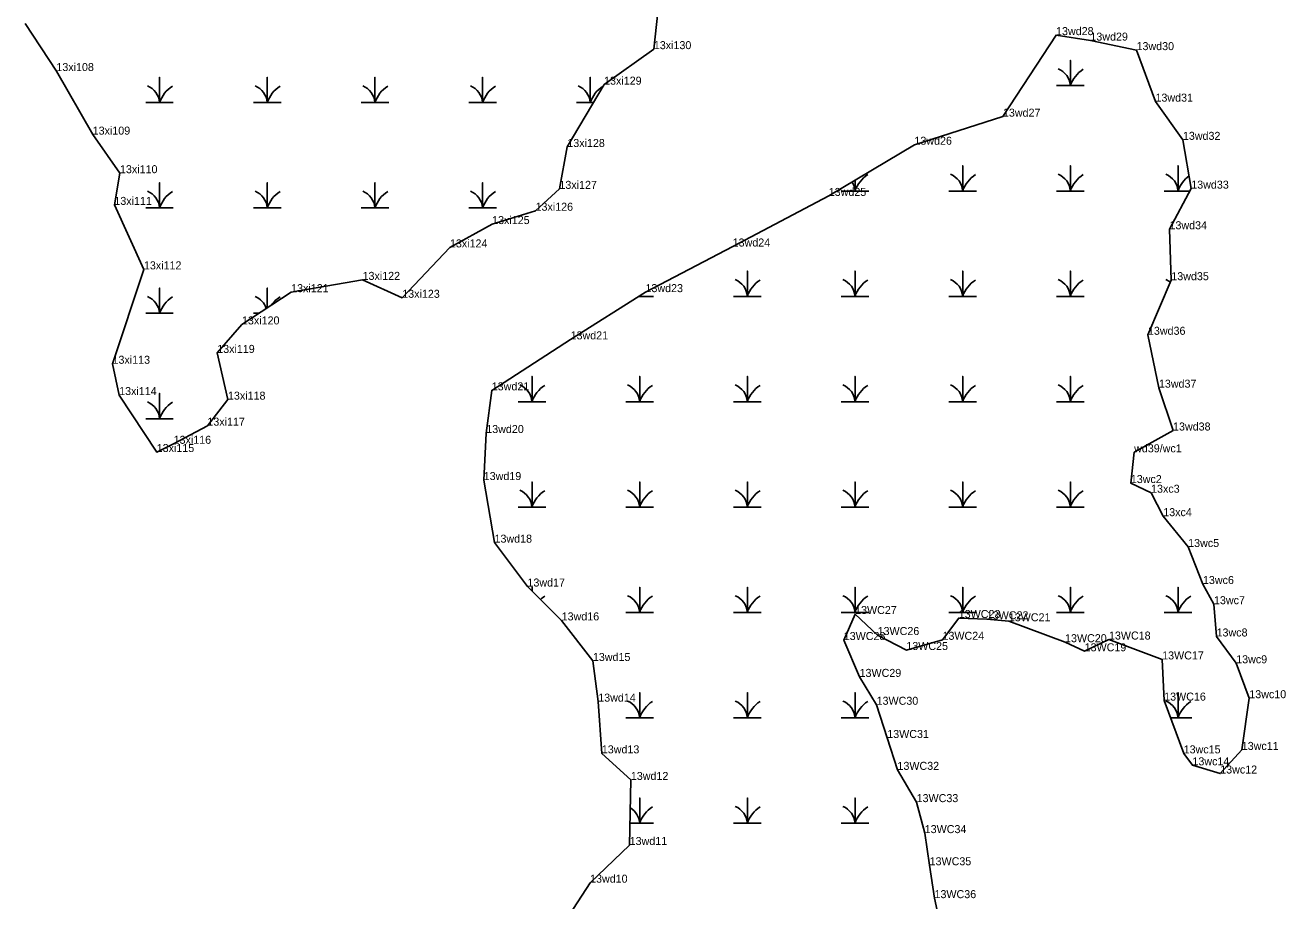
# Model space of a CAD drawing. Extents: x 2072529 to 2268796, y 436423 to 470397.
# Drawn here: x 2249757 to 2250544, y 445378 to 445925 of the extents above; entities that cross this region are included whole.
import ezdxf

# ---------------------------------------------------------------- set-up
doc = ezdxf.new("R2010")
doc.units = 0
for name, color, linetype in [('Exist Environmental Wetland Boundary', 7, 'Continuous'), ('Exist Environmental Wetland Boundary Cogo Comment', 7, 'Continuous'), ('Exist Environmental Wetland Boundary Cogo Point CELL', 7, 'Continuous'), ('Exist Hydro Swamp or Marsh', 7, 'Continuous')]:
    doc.layers.add(name, color=color, linetype=linetype)

msp = doc.modelspace()

# ---------------------------------------------------------------- linework, layer by layer
at = {"layer": 'Exist Environmental Wetland Boundary'}
for points in [[(2249756.96, 445926.08), (2249776.43, 445896.46), (2249799.1, 445856.76), (2249816.15, 445832.66), (2249812.64, 445812.87), (2249831.1, 445772.6), (2249811.49, 445713.66), (2249815.63, 445694.12), (2249839.1, 445658.54), (2249849.64, 445663.68), (2249870.75, 445675), (2249883.6, 445691.25), (2249876.88, 445720.43), (2249892.35, 445738.22), (2249923.05, 445758.37), (2249967.66, 445766.04), (2249992.45, 445754.85), (2250022.22, 445786.31), (2250048.59, 445800.89), (2250075.71, 445809.21), (2250090.61, 445822.89), (2250095.55, 445849.03), (2250118.52, 445887.96), (2250149.58, 445910.13), (2250154.33, 445954.77)], [(2250072.8, 445332.47), (2250109.77, 445389.59), (2250134.48, 445413.12), (2250135.23, 445453.75), (2250117.1, 445470.35), (2250114.87, 445502.67), (2250111.52, 445528.04), (2250092.01, 445553.38), (2250070.66, 445574.54), (2250050.08, 445601.94), (2250043.34, 445641.03), (2250044.93, 445670.4), (2250048.35, 445697.05), (2250097.6, 445728.88), (2250144.36, 445758.39), (2250198.83, 445786.89), (2250258.83, 445818.47), (2250312.34, 445850.44), (2250367.64, 445867.98), (2250400.81, 445918.89), (2250422.25, 445915.47), (2250451.07, 445909.52), (2250462.9, 445877.36), (2250480.03, 445853.49), (2250485.26, 445823.03), (2250471.66, 445797.66), (2250472.79, 445765.85), (2250458.2, 445731.76), (2250465.05, 445698.73), (2250473.88, 445671.98), (2250449.56, 445658.35), (2250447.5, 445639.15), (2250460.15, 445633.12), (2250467.76, 445618.48), (2250483.31, 445599.23), (2250492.55, 445576.11), (2250499.44, 445563.49), (2250501.07, 445543.35), (2250513.32, 445526.62), (2250521.5, 445504.8), (2250516.79, 445472.5), (2250503.34, 445457.76), (2250485.99, 445462.89), (2250480.51, 445470.34), (2250468.34, 445503.31), (2250467.08, 445529.01), (2250433.85, 445541.43), (2250418.66, 445534.09), (2250406.43, 445539.78), (2250371.29, 445552.83), (2250357.55, 445554.08), (2250340.03, 445554.88), (2250329.88, 445541.27), (2250307.29, 445534.9), (2250289.36, 445544.24), (2250275.3, 445557.38), (2250268.2, 445541.12), (2250278.09, 445518.1), (2250288.72, 445500.7), (2250295.38, 445479.96), (2250301.75, 445460.06), (2250313.72, 445439.9), (2250318.78, 445420.55), (2250321.83, 445400.47), (2250324.88, 445379.93), (2250329.29, 445359.7)]]:
    msp.add_lwpolyline(points, dxfattribs=at)
at = {"layer": 'Exist Environmental Wetland Boundary Cogo Point CELL'}
for p, q in [((2250400.81, 445918.89), (2250400.81, 445918.89)), ((2250422.25, 445915.47), (2250422.25, 445915.47)), ((2250149.58, 445910.13), (2250149.58, 445910.13)), ((2250451.07, 445909.52), (2250451.07, 445909.52)), ((2249776.43, 445896.46), (2249776.43, 445896.46)), ((2250118.52, 445887.96), (2250118.52, 445887.96)), ((2250462.9, 445877.36), (2250462.9, 445877.36)), ((2250367.64, 445867.98), (2250367.64, 445867.98)), ((2249799.1, 445856.76), (2249799.1, 445856.76)), ((2250312.34, 445850.44), (2250312.34, 445850.44)), ((2250480.03, 445853.49), (2250480.03, 445853.49)), ((2250095.55, 445849.03), (2250095.55, 445849.03)), ((2249816.15, 445832.66), (2249816.15, 445832.66)), ((2250090.61, 445822.89), (2250090.61, 445822.89)), ((2250485.26, 445823.03), (2250485.26, 445823.03)), ((2249812.64, 445812.87), (2249812.64, 445812.87)), ((2250258.83, 445818.47), (2250258.83, 445818.47)), ((2250075.71, 445809.21), (2250075.71, 445809.21)), ((2250048.59, 445800.89), (2250048.59, 445800.89)), ((2250471.66, 445797.66), (2250471.66, 445797.66)), ((2250022.22, 445786.31), (2250022.22, 445786.31)), ((2250198.83, 445786.89), (2250198.83, 445786.89)), ((2249831.1, 445772.6), (2249831.1, 445772.6)), ((2249967.66, 445766.04), (2249967.66, 445766.04)), ((2250472.79, 445765.85), (2250472.79, 445765.85)), ((2249923.05, 445758.37), (2249923.05, 445758.37)), ((2250144.36, 445758.39), (2250144.36, 445758.39)), ((2249992.45, 445754.85), (2249992.45, 445754.85)), ((2249892.35, 445738.22), (2249892.35, 445738.22)), ((2250097.6, 445728.88), (2250097.6, 445728.88)), ((2250458.2, 445731.76), (2250458.2, 445731.76)), ((2249876.88, 445720.43), (2249876.88, 445720.43)), ((2249811.49, 445713.66), (2249811.49, 445713.66)), ((2249815.63, 445694.12), (2249815.63, 445694.12)), ((2250048.35, 445697.05), (2250048.35, 445697.05)), ((2250465.05, 445698.73), (2250465.05, 445698.73)), ((2249883.6, 445691.25), (2249883.6, 445691.25)), ((2249870.75, 445675), (2249870.75, 445675)), ((2250044.93, 445670.4), (2250044.93, 445670.4)), ((2250473.88, 445671.98), (2250473.88, 445671.98)), ((2249849.64, 445663.68), (2249849.64, 445663.68)), ((2249839.1, 445658.54), (2249839.1, 445658.54)), ((2250449.56, 445658.35), (2250449.56, 445658.35)), ((2250043.34, 445641.03), (2250043.34, 445641.03)), ((2250447.5, 445639.15), (2250447.5, 445639.15)), ((2250460.15, 445633.12), (2250460.15, 445633.12)), ((2250467.76, 445618.48), (2250467.76, 445618.48)), ((2250050.08, 445601.94), (2250050.08, 445601.94)), ((2250483.31, 445599.23), (2250483.31, 445599.23)), ((2250070.66, 445574.54), (2250070.66, 445574.54)), ((2250492.55, 445576.11), (2250492.55, 445576.11)), ((2250499.44, 445563.49), (2250499.44, 445563.49)), ((2250092.01, 445553.38), (2250092.01, 445553.38)), ((2250275.3, 445557.38), (2250275.3, 445557.38)), ((2250340.03, 445554.88), (2250340.03, 445554.88)), ((2250357.55, 445554.08), (2250357.55, 445554.08)), ((2250371.29, 445552.83), (2250371.29, 445552.83)), ((2250289.36, 445544.24), (2250289.36, 445544.24)), ((2250501.07, 445543.35), (2250501.07, 445543.35)), ((2250268.2, 445541.12), (2250268.2, 445541.12)), ((2250329.88, 445541.27), (2250329.88, 445541.27)), ((2250406.43, 445539.78), (2250406.43, 445539.78)), ((2250433.85, 445541.43), (2250433.85, 445541.43)), ((2250111.52, 445528.04), (2250111.52, 445528.04)), ((2250307.29, 445534.9), (2250307.29, 445534.9)), ((2250418.66, 445534.09), (2250418.66, 445534.09)), ((2250467.08, 445529.01), (2250467.08, 445529.01)), ((2250513.32, 445526.62), (2250513.32, 445526.62)), ((2250278.09, 445518.1), (2250278.09, 445518.1)), ((2250521.5, 445504.8), (2250521.5, 445504.8)), ((2250114.87, 445502.67), (2250114.87, 445502.67)), ((2250288.72, 445500.7), (2250288.72, 445500.7)), ((2250468.34, 445503.31), (2250468.34, 445503.31)), ((2250295.38, 445479.96), (2250295.38, 445479.96)), ((2250516.79, 445472.5), (2250516.79, 445472.5)), ((2250117.1, 445470.35), (2250117.1, 445470.35)), ((2250480.51, 445470.34), (2250480.51, 445470.34)), ((2250301.75, 445460.06), (2250301.75, 445460.06)), ((2250485.99, 445462.89), (2250485.99, 445462.89)), ((2250503.34, 445457.76), (2250503.34, 445457.76)), ((2250135.23, 445453.75), (2250135.23, 445453.75)), ((2250313.72, 445439.9), (2250313.72, 445439.9)), ((2250318.78, 445420.55), (2250318.78, 445420.55)), ((2250134.48, 445413.12), (2250134.48, 445413.12)), ((2250321.83, 445400.47), (2250321.83, 445400.47)), ((2250109.77, 445389.59), (2250109.77, 445389.59)), ((2250324.88, 445379.93), (2250324.88, 445379.93))]:
    msp.add_line(p, q, dxfattribs=at)
at = {"layer": 'Exist Hydro Swamp or Marsh'}
for points in [[(2250401.14, 445887.34), (2250409.74, 445887.34), (2250409.74, 445903.12), (2250409.74, 445887.34), (2250418.34, 445887.34)], [(2249832.26, 445876.77), (2249840.86, 445876.77), (2249840.86, 445892.55), (2249840.86, 445876.77), (2249849.47, 445876.77)], [(2249899.51, 445876.77), (2249908.11, 445876.77), (2249908.11, 445892.55), (2249908.11, 445876.77), (2249916.72, 445876.77)], [(2249966.76, 445876.77), (2249975.36, 445876.77), (2249975.36, 445892.55), (2249975.36, 445876.77), (2249983.97, 445876.77)], [(2250034.01, 445876.77), (2250042.61, 445876.77), (2250042.61, 445892.55), (2250042.61, 445876.77), (2250051.22, 445876.77)], [(2250101.26, 445876.77), (2250109.86, 445876.77), (2250109.86, 445892.55), (2250109.86, 445876.77), (2250111.92, 445876.77)], [(2250333.89, 445821.54), (2250342.49, 445821.54), (2250342.49, 445837.32), (2250342.49, 445821.54), (2250351.09, 445821.54)], [(2250401.14, 445821.54), (2250409.74, 445821.54), (2250409.74, 445837.32), (2250409.74, 445821.54), (2250418.34, 445821.54)], [(2250468.39, 445821.54), (2250476.99, 445821.54), (2250476.99, 445837.32), (2250476.99, 445821.54), (2250484.46, 445821.54)], [(2249832.26, 445810.97), (2249840.86, 445810.97), (2249840.86, 445826.75), (2249840.86, 445810.97), (2249849.47, 445810.97)], [(2249899.51, 445810.97), (2249908.11, 445810.97), (2249908.11, 445826.75), (2249908.11, 445810.97), (2249916.72, 445810.97)], [(2249966.76, 445810.97), (2249975.36, 445810.97), (2249975.36, 445826.75), (2249975.36, 445810.97), (2249983.97, 445810.97)], [(2250034.01, 445810.97), (2250042.61, 445810.97), (2250042.61, 445826.75), (2250042.61, 445810.97), (2250051.22, 445810.97)], [(2250266.64, 445821.54), (2250275.24, 445821.54), (2250275.24, 445828.27)], [(2250275.24, 445828.27), (2250275.24, 445821.54), (2250283.84, 445821.54)], [(2250199.39, 445755.74), (2250207.99, 445755.74), (2250207.99, 445771.52), (2250207.99, 445755.74), (2250216.59, 445755.74)], [(2250266.64, 445755.74), (2250275.24, 445755.74), (2250275.24, 445771.52), (2250275.24, 445755.74), (2250283.84, 445755.74)], [(2250333.89, 445755.74), (2250342.49, 445755.74), (2250342.49, 445771.52), (2250342.49, 445755.74), (2250351.09, 445755.74)], [(2250401.14, 445755.74), (2250409.74, 445755.74), (2250409.74, 445771.52), (2250409.74, 445755.74), (2250418.34, 445755.74)], [(2249832.26, 445745.17), (2249840.86, 445745.17), (2249840.86, 445760.95), (2249840.86, 445745.17), (2249849.47, 445745.17)], [(2249908.11, 445748.57), (2249908.11, 445760.95), (2249908.11, 445748.57)], [(2250140.17, 445755.74), (2250140.74, 445755.74), (2250140.74, 445756.1)], [(2250140.74, 445756.1), (2250140.74, 445755.74), (2250149.34, 445755.74)], [(2250468.39, 445755.74), (2250468.46, 445755.74)], [(2249899.51, 445745.17), (2249902.93, 445745.17)], [(2250064.89, 445689.94), (2250073.49, 445689.94), (2250073.49, 445705.72), (2250073.49, 445689.94), (2250082.09, 445689.94)], [(2250132.14, 445689.94), (2250140.74, 445689.94), (2250140.74, 445705.72), (2250140.74, 445689.94), (2250149.34, 445689.94)], [(2250199.39, 445689.94), (2250207.99, 445689.94), (2250207.99, 445705.72), (2250207.99, 445689.94), (2250216.59, 445689.94)], [(2250266.64, 445689.94), (2250275.24, 445689.94), (2250275.24, 445705.72), (2250275.24, 445689.94), (2250283.84, 445689.94)], [(2250333.89, 445689.94), (2250342.49, 445689.94), (2250342.49, 445705.72), (2250342.49, 445689.94), (2250351.09, 445689.94)], [(2250401.14, 445689.94), (2250409.74, 445689.94), (2250409.74, 445705.72), (2250409.74, 445689.94), (2250418.34, 445689.94)], [(2249832.26, 445679.37), (2249840.86, 445679.37), (2249840.86, 445695.15), (2249840.86, 445679.37), (2249849.47, 445679.37)], [(2250064.89, 445624.14), (2250073.49, 445624.14), (2250073.49, 445639.92), (2250073.49, 445624.14), (2250082.09, 445624.14)], [(2250132.14, 445624.14), (2250140.74, 445624.14), (2250140.74, 445639.92), (2250140.74, 445624.14), (2250149.34, 445624.14)], [(2250199.39, 445624.14), (2250207.99, 445624.14), (2250207.99, 445639.92), (2250207.99, 445624.14), (2250216.59, 445624.14)], [(2250266.64, 445624.14), (2250275.24, 445624.14), (2250275.24, 445639.92), (2250275.24, 445624.14), (2250283.84, 445624.14)], [(2250333.89, 445624.14), (2250342.49, 445624.14), (2250342.49, 445639.92), (2250342.49, 445624.14), (2250351.09, 445624.14)], [(2250401.14, 445624.14), (2250409.74, 445624.14), (2250409.74, 445639.92), (2250409.74, 445624.14), (2250418.34, 445624.14)], [(2250073.49, 445571.74), (2250073.49, 445574.12), (2250073.49, 445571.74)], [(2250132.14, 445558.34), (2250140.74, 445558.34), (2250140.74, 445574.12), (2250140.74, 445558.34), (2250149.34, 445558.34)], [(2250199.39, 445558.34), (2250207.99, 445558.34), (2250207.99, 445574.12), (2250207.99, 445558.34), (2250216.59, 445558.34)], [(2250266.64, 445558.34), (2250275.24, 445558.34), (2250275.24, 445574.12), (2250275.24, 445558.34), (2250283.84, 445558.34)], [(2250333.89, 445558.34), (2250342.49, 445558.34), (2250342.49, 445574.12), (2250342.49, 445558.34), (2250351.09, 445558.34)], [(2250401.14, 445558.34), (2250409.74, 445558.34), (2250409.74, 445574.12), (2250409.74, 445558.34), (2250418.34, 445558.34)], [(2250468.39, 445558.34), (2250476.99, 445558.34), (2250476.99, 445574.12), (2250476.99, 445558.34), (2250485.59, 445558.34)], [(2250132.14, 445492.54), (2250140.74, 445492.54), (2250140.74, 445508.32), (2250140.74, 445492.54), (2250149.34, 445492.54)], [(2250199.39, 445492.54), (2250207.99, 445492.54), (2250207.99, 445508.32), (2250207.99, 445492.54), (2250216.59, 445492.54)], [(2250266.64, 445492.54), (2250275.24, 445492.54), (2250275.24, 445508.32), (2250275.24, 445492.54), (2250283.84, 445492.54)], [(2250472.32, 445492.54), (2250476.99, 445492.54), (2250476.99, 445508.32), (2250476.99, 445492.54), (2250485.59, 445492.54)], [(2250134.74, 445426.74), (2250140.74, 445426.74), (2250140.74, 445442.52), (2250140.74, 445426.74), (2250149.34, 445426.74)], [(2250199.39, 445426.74), (2250207.99, 445426.74), (2250207.99, 445442.52), (2250207.99, 445426.74), (2250216.59, 445426.74)], [(2250266.64, 445426.74), (2250275.24, 445426.74), (2250275.24, 445442.52), (2250275.24, 445426.74), (2250283.84, 445426.74)]]:
    msp.add_lwpolyline(points, dxfattribs=at)
for centre, radius, start, end in [((2250397.47, 445886.45), 12.3, 4.14034, 67.53497), ((2250427.98, 445881.28), 19.22, 122.12745, 161.62219), ((2249828.6, 445875.88), 12.3, 4.14034, 67.53497), ((2249859.11, 445870.7), 19.22, 122.12745, 161.62219), ((2249895.85, 445875.88), 12.3, 4.14034, 67.53497), ((2249926.36, 445870.7), 19.22, 122.12745, 161.62219), ((2249963.1, 445875.88), 12.3, 4.14034, 67.53497), ((2249993.61, 445870.7), 19.22, 122.12745, 161.62219), ((2250030.35, 445875.88), 12.3, 4.14034, 67.53497), ((2250060.86, 445870.7), 19.22, 122.12745, 161.62219), ((2250097.6, 445875.88), 12.3, 4.14034, 67.53497), ((2250128.11, 445870.7), 19.22, 122.12745, 161.62219), ((2250262.97, 445820.65), 12.3, 4.14034, 32.03408), ((2250293.48, 445815.48), 19.22, 122.12745, 161.62219), ((2250330.22, 445820.65), 12.3, 4.14034, 67.53497), ((2250360.73, 445815.48), 19.22, 122.12745, 161.62219), ((2250397.47, 445820.65), 12.3, 4.14034, 67.53497), ((2250427.98, 445815.48), 19.22, 122.12745, 161.62219), ((2250464.72, 445820.65), 12.3, 4.14034, 67.53497), ((2250495.23, 445815.48), 19.22, 126.16394, 161.62219), ((2249828.6, 445810.08), 12.3, 4.14034, 67.53497), ((2249859.11, 445804.9), 19.22, 122.12745, 161.62219), ((2249895.85, 445810.08), 12.3, 4.14034, 67.53497), ((2249926.36, 445804.9), 19.22, 122.12745, 161.62219), ((2249963.1, 445810.08), 12.3, 4.14034, 67.53497), ((2249993.61, 445804.9), 19.22, 122.12745, 161.62219), ((2250030.35, 445810.08), 12.3, 4.14034, 67.53497), ((2250060.86, 445804.9), 19.22, 122.12745, 161.62219), ((2250195.72, 445754.85), 12.3, 4.14034, 67.53497), ((2250226.23, 445749.68), 19.22, 122.12745, 161.62219), ((2250262.97, 445754.85), 12.3, 4.14034, 67.53497), ((2250293.48, 445749.68), 19.22, 122.12745, 161.62219), ((2250330.22, 445754.85), 12.3, 4.14034, 67.53497), ((2250360.73, 445749.68), 19.22, 122.12745, 161.62219), ((2250397.47, 445754.85), 12.3, 4.14034, 67.53497), ((2250427.98, 445749.68), 19.22, 122.12745, 161.62219), ((2250464.72, 445754.85), 12.3, 52.29865, 67.53497), ((2249828.6, 445744.28), 12.3, 4.14034, 67.53497), ((2249895.85, 445744.28), 12.3, 18.47054, 67.53497), ((2250128.47, 445754.85), 12.3, 4.14034, 5.74592), ((2250158.98, 445749.68), 19.22, 160.16044, 161.62219), ((2249859.11, 445739.1), 19.22, 122.12745, 161.62219), ((2249926.36, 445739.1), 19.22, 122.12745, 144.4852), ((2250061.22, 445689.05), 12.3, 4.14034, 67.53497), ((2250091.73, 445683.88), 19.22, 122.12745, 161.62219), ((2250128.47, 445689.05), 12.3, 4.14034, 67.53497), ((2250158.98, 445683.88), 19.22, 122.12745, 161.62219), ((2250195.72, 445689.05), 12.3, 4.14034, 67.53497), ((2250226.23, 445683.88), 19.22, 122.12745, 161.62219), ((2250262.97, 445689.05), 12.3, 4.14034, 67.53497), ((2250293.48, 445683.88), 19.22, 122.12745, 161.62219), ((2250330.22, 445689.05), 12.3, 4.14034, 67.53497), ((2250360.73, 445683.88), 19.22, 122.12745, 161.62219), ((2250397.47, 445689.05), 12.3, 4.14034, 67.53497), ((2250427.98, 445683.88), 19.22, 122.12745, 161.62219), ((2249828.6, 445678.48), 12.3, 4.14034, 67.53497), ((2249859.11, 445673.3), 19.22, 122.12745, 161.62219), ((2250061.22, 445623.25), 12.3, 4.14034, 67.53497), ((2250091.73, 445618.08), 19.22, 122.12745, 161.62219), ((2250128.47, 445623.25), 12.3, 4.14034, 67.53497), ((2250158.98, 445618.08), 19.22, 122.12745, 161.62219), ((2250195.72, 445623.25), 12.3, 4.14034, 67.53497), ((2250226.23, 445618.08), 19.22, 122.12745, 161.62219), ((2250262.97, 445623.25), 12.3, 4.14034, 67.53497), ((2250293.48, 445618.08), 19.22, 122.12745, 161.62219), ((2250330.22, 445623.25), 12.3, 4.14034, 67.53497), ((2250360.73, 445618.08), 19.22, 122.12745, 161.62219), ((2250397.47, 445623.25), 12.3, 4.14034, 67.53497), ((2250427.98, 445618.08), 19.22, 122.12745, 161.62219), ((2250091.73, 445552.28), 19.22, 122.12745, 132.33319), ((2250128.47, 445557.45), 12.3, 4.14034, 67.53497), ((2250158.98, 445552.28), 19.22, 122.12745, 161.62219), ((2250195.72, 445557.45), 12.3, 4.14034, 67.53497), ((2250226.23, 445552.28), 19.22, 122.12745, 161.62219), ((2250262.97, 445557.45), 12.3, 4.14034, 67.53497), ((2250293.48, 445552.28), 19.22, 122.12745, 161.62219), ((2250330.22, 445557.45), 12.3, 4.14034, 67.53497), ((2250360.73, 445552.28), 19.22, 122.12745, 161.62219), ((2250397.47, 445557.45), 12.3, 4.14034, 67.53497), ((2250427.98, 445552.28), 19.22, 122.12745, 161.62219), ((2250464.72, 445557.45), 12.3, 4.14034, 67.53497), ((2250495.23, 445552.28), 19.22, 122.12745, 161.62219), ((2250128.47, 445491.65), 12.3, 4.14034, 67.53497), ((2250158.98, 445486.48), 19.22, 122.12745, 161.62219), ((2250195.72, 445491.65), 12.3, 4.14034, 67.53497), ((2250226.23, 445486.48), 19.22, 122.12745, 161.62219), ((2250262.97, 445491.65), 12.3, 4.14034, 67.53497), ((2250293.48, 445486.48), 19.22, 122.12745, 161.62219), ((2250464.72, 445491.65), 12.3, 4.14034, 67.53497), ((2250495.23, 445486.48), 19.22, 122.12745, 161.62219), ((2250128.47, 445425.85), 12.3, 4.14034, 58.42078), ((2250158.98, 445420.68), 19.22, 122.12745, 161.62219), ((2250195.72, 445425.85), 12.3, 4.14034, 67.53497), ((2250226.23, 445420.68), 19.22, 122.12745, 161.62219), ((2250262.97, 445425.85), 12.3, 4.14034, 67.53497), ((2250293.48, 445420.68), 19.22, 122.12745, 161.62219)]:
    msp.add_arc(centre, radius, start, end, dxfattribs=at)

# ---------------------------------------------------------------- texts
at = {"layer": 'Exist Environmental Wetland Boundary Cogo Comment'}
for s, p in [('13wd28', (2250400.81, 445918.89)), ('13xi130', (2250149.58, 445910.13)), ('13wd29', (2250422.25, 445915.47)), ('13wd30', (2250451.07, 445909.52)), ('13xi108', (2249776.43, 445896.46)), ('13xi129', (2250118.52, 445887.96)), ('13wd31', (2250462.9, 445877.36)), ('13wd27', (2250367.64, 445867.98)), ('13xi109', (2249799.1, 445856.76)), ('13wd32', (2250480.03, 445853.49)), ('13xi128', (2250095.55, 445849.03)), ('13wd26', (2250312.34, 445850.44)), ('13xi110', (2249816.15, 445832.66)), ('13xi127', (2250090.61, 445822.89)), ('13wd33', (2250485.26, 445823.03)), ('13wd25', (2250258.83, 445818.47)), ('13xi111', (2249812.64, 445812.87)), ('13xi126', (2250075.71, 445809.21)), ('13xi125', (2250048.59, 445800.89)), ('13wd34', (2250471.66, 445797.66)), ('13xi124', (2250022.22, 445786.31)), ('13wd24', (2250198.83, 445786.89)), ('13xi112', (2249831.1, 445772.6)), ('13xi121', (2249923.05, 445758.37)), ('13xi122', (2249967.66, 445766.04)), ('13wd23', (2250144.36, 445758.39)), ('13wd35', (2250472.79, 445765.85)), ('13xi123', (2249992.45, 445754.85)), ('13xi120', (2249892.35, 445738.22)), ('13wd21', (2250097.6, 445728.88)), ('13wd36', (2250458.2, 445731.76)), ('13xi119', (2249876.88, 445720.43)), ('13xi113', (2249811.49, 445713.66)), ('13wd21', (2250048.35, 445697.05)), ('13wd37', (2250465.05, 445698.73)), ('13xi114', (2249815.63, 445694.12)), ('13xi118', (2249883.6, 445691.25)), ('13xi117', (2249870.75, 445675)), ('13wd38', (2250473.88, 445671.98)), ('13wd20', (2250044.93, 445670.4)), ('13xi115', (2249839.1, 445658.54)), ('13xi116', (2249849.64, 445663.68)), ('wd39/wc1', (2250449.56, 445658.35)), ('13wd19', (2250043.34, 445641.03)), ('13wc2', (2250447.5, 445639.15)), ('13xc3', (2250460.15, 445633.12)), ('13xc4', (2250467.76, 445618.48)), ('13wd18', (2250050.08, 445601.94)), ('13wc5', (2250483.31, 445599.23)), ('13wd17', (2250070.66, 445574.54)), ('13wc6', (2250492.55, 445576.11)), ('13wc7', (2250499.44, 445563.49)), ('13WC27', (2250275.3, 445557.38)), ('13WC23', (2250340.03, 445554.88)), ('13WC22', (2250357.55, 445554.08)), ('13wd16', (2250092.01, 445553.38)), ('13WC21', (2250371.29, 445552.83)), ('13WC28', (2250268.2, 445541.12)), ('13WC26', (2250289.36, 445544.24)), ('13WC24', (2250329.88, 445541.27)), ('13WC20', (2250406.43, 445539.78)), ('13WC18', (2250433.85, 445541.43)), ('13wc8', (2250501.07, 445543.35)), ('13WC25', (2250307.29, 445534.9)), ('13WC19', (2250418.66, 445534.09)), ('13wd15', (2250111.52, 445528.04)), ('13WC17', (2250467.08, 445529.01)), ('13wc9', (2250513.32, 445526.62)), ('13WC29', (2250278.09, 445518.1)), ('13wd14', (2250114.87, 445502.67)), ('13WC30', (2250288.72, 445500.7)), ('13WC16', (2250468.34, 445503.31)), ('13wc10', (2250521.5, 445504.8)), ('13WC31', (2250295.38, 445479.96)), ('13wd13', (2250117.1, 445470.35)), ('13wc15', (2250480.51, 445470.34)), ('13wc11', (2250516.79, 445472.5)), ('13WC32', (2250301.75, 445460.06)), ('13wc14', (2250485.99, 445462.89)), ('13wd12', (2250135.23, 445453.75)), ('13wc12', (2250503.34, 445457.76)), ('13WC33', (2250313.72, 445439.9)), ('13WC34', (2250318.78, 445420.55)), ('13wd11', (2250134.48, 445413.12)), ('13WC35', (2250321.83, 445400.47)), ('13wd10', (2250109.77, 445389.59)), ('13WC36', (2250324.88, 445379.93))]:
    msp.add_text(s, height=5, dxfattribs=at).set_placement(p)

doc.saveas('drawing.dxf')
